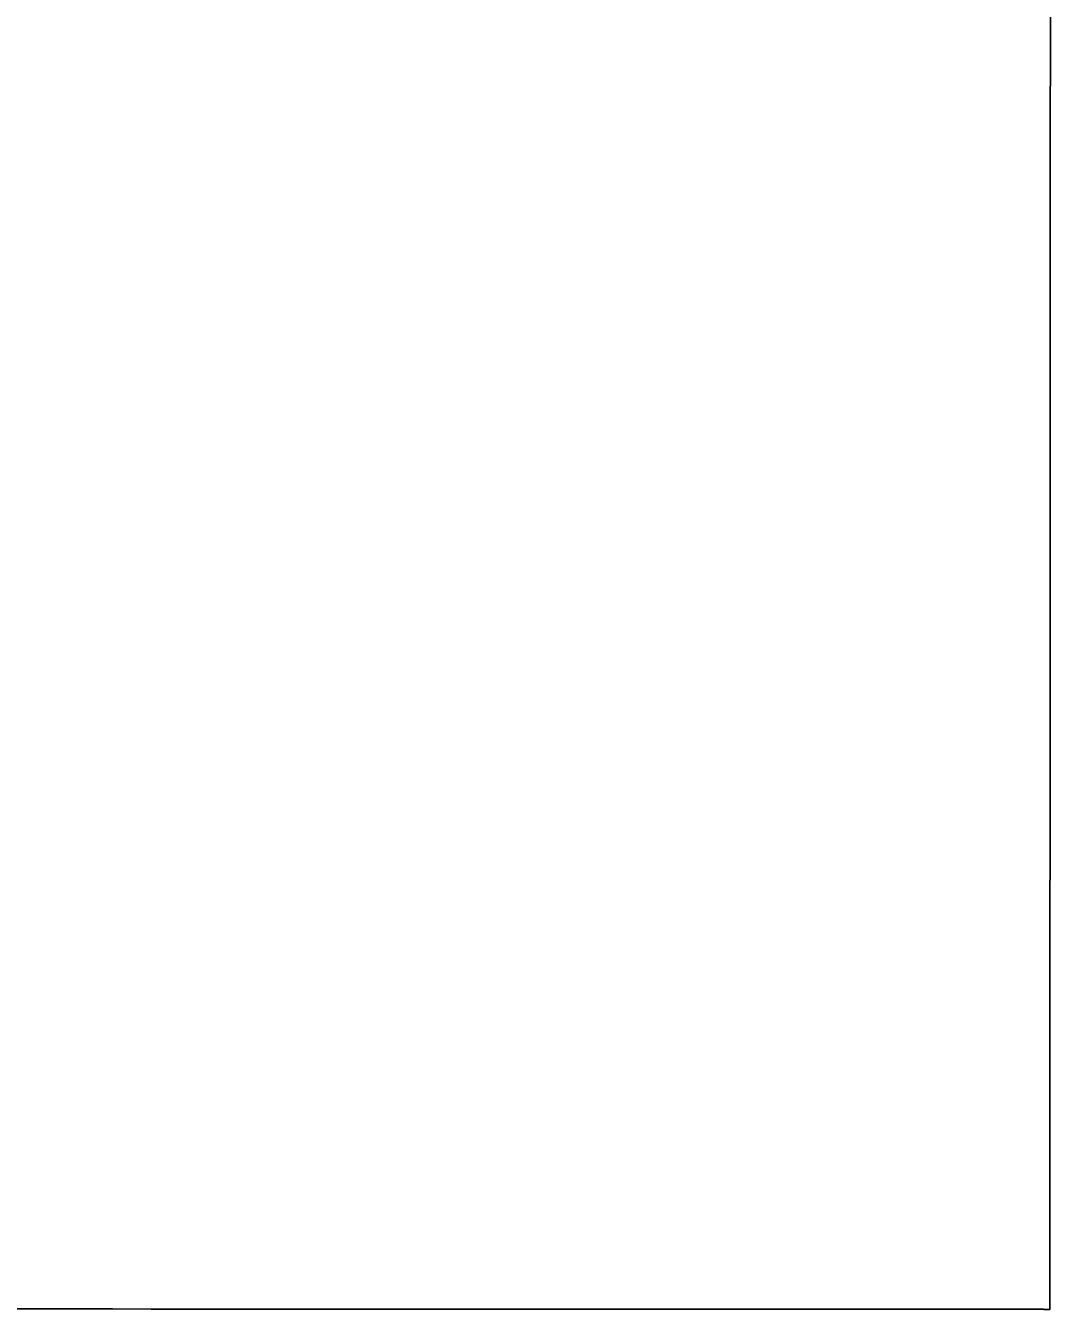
# Model space of a CAD drawing. Extents: x -7.3 to 34, y 0 to 22.
# Drawn here: x 33.07947 to 33.10034, y 3.66028 to 3.68641 of the extents above; entities that cross this region are included whole.
import ezdxf

# ---------------------------------------------------------------- set-up
doc = ezdxf.new("R2010")
doc.units = 0
doc.layers.add('SH_Data', color=7, linetype='Continuous')

msp = doc.modelspace()

# ---------------------------------------------------------------- linework, layer by layer
at = {"layer": 'SH_Data'}
for p, q in [((33.100335, 3.686651), (33.100335, 3.686382)), ((33.100335, 3.686382), (33.100335, 3.686114)), ((33.100335, 3.686114), (33.100335, 3.685847)), ((33.100335, 3.685847), (33.100335, 3.685581)), ((33.100335, 3.685581), (33.100335, 3.685316)), ((33.100335, 3.685316), (33.100334, 3.685053)), ((33.100334, 3.685053), (33.100334, 3.68479)), ((33.100334, 3.68479), (33.100334, 3.684528)), ((33.100334, 3.684528), (33.100334, 3.684267)), ((33.100334, 3.684267), (33.100334, 3.684007)), ((33.100334, 3.684007), (33.100334, 3.683748)), ((33.100334, 3.683748), (33.100334, 3.68349)), ((33.100334, 3.68349), (33.100334, 3.683233)), ((33.100334, 3.683233), (33.100334, 3.682978)), ((33.100334, 3.682978), (33.100334, 3.682723)), ((33.100334, 3.682723), (33.100333, 3.682469)), ((33.100333, 3.682469), (33.100333, 3.682217)), ((33.100333, 3.682217), (33.100333, 3.681965)), ((33.100333, 3.681965), (33.100333, 3.681715)), ((33.100333, 3.681715), (33.100333, 3.681466)), ((33.100333, 3.681466), (33.100333, 3.681217)), ((33.100333, 3.681217), (33.100333, 3.68097)), ((33.100333, 3.68097), (33.100333, 3.680724)), ((33.100333, 3.680724), (33.100333, 3.68048)), ((33.100333, 3.68048), (33.100333, 3.680236)), ((33.100333, 3.680236), (33.100333, 3.679993)), ((33.100333, 3.679993), (33.100332, 3.679752)), ((33.100332, 3.679752), (33.100332, 3.679511)), ((33.100332, 3.679511), (33.100332, 3.679272)), ((33.100332, 3.679272), (33.100332, 3.679034)), ((33.100332, 3.679034), (33.100332, 3.678797)), ((33.100332, 3.678797), (33.100332, 3.678561)), ((33.100332, 3.678561), (33.100332, 3.678327)), ((33.100332, 3.678327), (33.100332, 3.678094)), ((33.100332, 3.678094), (33.100332, 3.677861)), ((33.100332, 3.677861), (33.100332, 3.67763)), ((33.100332, 3.67763), (33.100332, 3.677401)), ((33.100332, 3.677401), (33.100332, 3.677172)), ((33.100332, 3.677172), (33.100331, 3.676945)), ((33.100331, 3.676945), (33.100331, 3.676719)), ((33.100331, 3.676719), (33.100331, 3.676494)), ((33.100331, 3.676494), (33.100331, 3.67627)), ((33.100331, 3.67627), (33.100331, 3.676048)), ((33.100331, 3.676048), (33.100331, 3.675827)), ((33.100331, 3.675827), (33.100331, 3.675607)), ((33.100331, 3.675607), (33.100331, 3.675388)), ((33.100331, 3.675388), (33.100331, 3.675171)), ((33.100331, 3.675171), (33.100331, 3.674955)), ((33.100331, 3.674955), (33.100331, 3.67474)), ((33.100331, 3.67474), (33.100331, 3.674527)), ((33.100331, 3.674527), (33.10033, 3.674314)), ((33.10033, 3.674314), (33.10033, 3.674104)), ((33.10033, 3.674104), (33.10033, 3.673894)), ((33.10033, 3.673894), (33.10033, 3.673686)), ((33.10033, 3.673686), (33.10033, 3.673479)), ((33.10033, 3.673479), (33.10033, 3.673273)), ((33.10033, 3.673273), (33.10033, 3.673069)), ((33.10033, 3.673069), (33.10033, 3.672866)), ((33.10033, 3.672866), (33.10033, 3.672665)), ((33.10033, 3.672665), (33.10033, 3.672464)), ((33.10033, 3.672464), (33.10033, 3.672266)), ((33.10033, 3.672266), (33.10033, 3.672068)), ((33.10033, 3.672068), (33.10033, 3.671872)), ((33.10033, 3.671872), (33.100329, 3.671677)), ((33.100329, 3.671677), (33.100329, 3.671484)), ((33.100329, 3.671484), (33.100329, 3.671292)), ((33.100329, 3.671292), (33.100329, 3.671102)), ((33.100329, 3.671102), (33.100329, 3.670913)), ((33.100329, 3.670913), (33.100329, 3.670725)), ((33.100329, 3.670725), (33.100329, 3.670539)), ((33.100329, 3.670539), (33.100329, 3.670354)), ((33.100329, 3.670354), (33.100329, 3.670171)), ((33.100329, 3.670171), (33.100329, 3.669989)), ((33.100329, 3.669989), (33.100329, 3.669808)), ((33.100329, 3.669808), (33.100329, 3.66963)), ((33.100329, 3.66963), (33.100329, 3.669452)), ((33.100329, 3.669452), (33.100329, 3.669276)), ((33.100329, 3.669276), (33.100329, 3.669101)), ((33.100329, 3.669101), (33.100328, 3.668928)), ((33.100328, 3.668928), (33.100328, 3.668757)), ((33.100328, 3.668757), (33.100328, 3.668587)), ((33.100328, 3.668587), (33.100328, 3.668418)), ((33.100328, 3.668418), (33.100328, 3.668251)), ((33.100328, 3.668251), (33.100328, 3.668086)), ((33.100328, 3.668086), (33.100328, 3.667922)), ((33.100328, 3.667922), (33.100328, 3.667759)), ((33.100328, 3.667759), (33.100328, 3.667598)), ((33.100328, 3.667598), (33.100328, 3.667439)), ((33.100328, 3.667439), (33.100328, 3.667281)), ((33.100328, 3.667281), (33.100328, 3.667125)), ((33.100328, 3.667125), (33.100328, 3.666971)), ((33.100328, 3.666971), (33.100328, 3.666817)), ((33.100328, 3.666817), (33.100328, 3.666666)), ((33.100328, 3.666666), (33.100328, 3.666516)), ((33.100328, 3.666516), (33.100328, 3.666368)), ((33.100328, 3.666368), (33.100327, 3.666221)), ((33.100327, 3.666221), (33.100327, 3.666076)), ((33.100327, 3.666076), (33.100327, 3.665933)), ((33.100327, 3.665933), (33.100327, 3.665791)), ((33.100327, 3.665791), (33.100327, 3.665651)), ((33.100327, 3.665651), (33.100327, 3.665512)), ((33.100327, 3.665512), (33.100327, 3.665375)), ((33.100327, 3.665375), (33.100327, 3.66524)), ((33.100327, 3.66524), (33.100327, 3.665106)), ((33.100327, 3.665106), (33.100327, 3.664974)), ((33.100327, 3.664974), (33.100327, 3.664844)), ((33.100327, 3.664844), (33.100327, 3.664715)), ((33.100327, 3.664715), (33.100327, 3.664589)), ((33.100327, 3.664589), (33.100327, 3.664463)), ((33.100327, 3.664463), (33.100327, 3.66434)), ((33.100327, 3.66434), (33.100327, 3.664218)), ((33.100327, 3.664218), (33.100327, 3.664098)), ((33.100327, 3.664098), (33.100327, 3.66398)), ((33.100327, 3.66398), (33.100327, 3.663863)), ((33.100327, 3.663863), (33.100327, 3.663748)), ((33.100327, 3.663748), (33.100327, 3.663635)), ((33.100327, 3.663635), (33.100326, 3.663524)), ((33.100326, 3.663524), (33.100326, 3.663414)), ((33.100326, 3.663414), (33.100326, 3.663306)), ((33.100326, 3.663306), (33.100326, 3.6632)), ((33.100326, 3.6632), (33.100326, 3.663095)), ((33.100326, 3.663095), (33.100326, 3.662993)), ((33.100326, 3.662993), (33.100326, 3.662892)), ((33.100326, 3.662892), (33.100326, 3.662793)), ((33.100326, 3.662793), (33.100326, 3.662696)), ((33.100326, 3.662696), (33.100326, 3.662601)), ((33.100326, 3.662601), (33.100326, 3.662507)), ((33.100326, 3.662507), (33.100326, 3.662415)), ((33.100326, 3.662415), (33.100326, 3.662325)), ((33.100326, 3.662325), (33.100326, 3.662237)), ((33.100326, 3.662237), (33.100326, 3.662151)), ((33.100326, 3.662151), (33.100326, 3.662067)), ((33.100326, 3.662067), (33.100326, 3.661984)), ((33.100326, 3.661984), (33.100326, 3.661903)), ((33.100326, 3.661903), (33.100326, 3.661825)), ((33.100326, 3.661825), (33.100326, 3.661748)), ((33.100326, 3.661748), (33.100326, 3.661673)), ((33.100326, 3.661673), (33.100326, 3.6616)), ((33.100326, 3.6616), (33.100326, 3.661528)), ((33.100326, 3.661528), (33.100326, 3.661459)), ((33.100326, 3.661459), (33.100326, 3.661392)), ((33.100326, 3.661392), (33.100326, 3.661326)), ((33.100326, 3.661326), (33.100326, 3.661262)), ((33.100326, 3.661262), (33.100326, 3.661201)), ((33.100326, 3.661201), (33.100326, 3.661141)), ((33.100326, 3.661141), (33.100326, 3.661083)), ((33.100326, 3.661083), (33.100326, 3.661027)), ((33.100326, 3.661027), (33.100326, 3.660974)), ((33.100326, 3.660872), (33.100325, 3.660824)), ((33.100325, 3.660824), (33.100325, 3.660778)), ((33.100325, 3.660778), (33.100325, 3.660734)), ((33.100326, 3.660974), (33.100326, 3.660922)), ((33.100326, 3.660922), (33.100326, 3.660872)), ((33.100325, 3.660734), (33.100325, 3.660692)), ((33.100325, 3.660692), (33.100325, 3.660652)), ((33.100325, 3.660652), (33.100325, 3.660614)), ((33.100325, 3.660614), (33.100325, 3.660578)), ((33.100325, 3.660578), (33.100325, 3.660544)), ((33.100325, 3.660544), (33.100325, 3.660512)), ((33.100325, 3.660512), (33.100325, 3.660482)), ((33.08044, 3.66029), (33.078851, 3.66029)), ((33.081233, 3.66029), (33.08044, 3.66029)), ((33.082023, 3.660289), (33.081233, 3.66029)), ((33.082418, 3.660289), (33.082023, 3.660289)), ((33.082811, 3.660289), (33.082418, 3.660289)), ((33.083203, 3.660289), (33.082811, 3.660289)), ((33.083594, 3.660289), (33.083203, 3.660289)), ((33.083984, 3.660288), (33.083594, 3.660289)), ((33.084372, 3.660288), (33.083984, 3.660288)), ((33.084758, 3.660288), (33.084372, 3.660288)), ((33.085143, 3.660288), (33.084758, 3.660288)), ((33.085526, 3.660288), (33.085143, 3.660288)), ((33.085907, 3.660288), (33.085526, 3.660288)), ((33.086286, 3.660288), (33.085907, 3.660288)), ((33.086662, 3.660288), (33.086286, 3.660288)), ((33.087037, 3.660287), (33.086662, 3.660288)), ((33.087409, 3.660287), (33.087037, 3.660287)), ((33.087778, 3.660287), (33.087409, 3.660287)), ((33.088144, 3.660287), (33.087778, 3.660287)), ((33.088508, 3.660287), (33.088144, 3.660287)), ((33.088868, 3.660287), (33.088508, 3.660287)), ((33.089047, 3.660287), (33.088868, 3.660287)), ((33.089226, 3.660287), (33.089047, 3.660287)), ((33.089403, 3.660286), (33.089226, 3.660287)), ((33.08958, 3.660286), (33.089403, 3.660286)), ((33.089755, 3.660286), (33.08958, 3.660286)), ((33.08993, 3.660286), (33.089755, 3.660286)), ((33.090104, 3.660286), (33.08993, 3.660286)), ((33.090278, 3.660286), (33.090104, 3.660286)), ((33.09045, 3.660286), (33.090278, 3.660286)), ((33.090621, 3.660286), (33.09045, 3.660286)), ((33.090792, 3.660286), (33.090621, 3.660286)), ((33.090961, 3.660286), (33.090792, 3.660286)), ((33.091129, 3.660286), (33.090961, 3.660286)), ((33.091297, 3.660286), (33.091129, 3.660286)), ((33.091463, 3.660286), (33.091297, 3.660286)), ((33.091629, 3.660286), (33.091463, 3.660286)), ((33.091793, 3.660286), (33.091629, 3.660286)), ((33.091957, 3.660286), (33.091793, 3.660286)), ((33.092119, 3.660285), (33.091957, 3.660286)), ((33.09228, 3.660285), (33.092119, 3.660285)), ((33.09244, 3.660285), (33.09228, 3.660285)), ((33.092599, 3.660285), (33.09244, 3.660285)), ((33.092757, 3.660285), (33.092599, 3.660285)), ((33.092914, 3.660285), (33.092757, 3.660285)), ((33.093069, 3.660285), (33.092914, 3.660285)), ((33.093223, 3.660285), (33.093069, 3.660285)), ((33.093376, 3.660285), (33.093223, 3.660285)), ((33.093528, 3.660285), (33.093376, 3.660285)), ((33.093679, 3.660285), (33.093528, 3.660285)), ((33.093828, 3.660285), (33.093679, 3.660285)), ((33.093977, 3.660285), (33.093828, 3.660285)), ((33.094123, 3.660285), (33.093977, 3.660285)), ((33.094269, 3.660285), (33.094123, 3.660285)), ((33.094413, 3.660285), (33.094269, 3.660285)), ((33.094556, 3.660285), (33.094413, 3.660285)), ((33.094698, 3.660285), (33.094556, 3.660285)), ((33.094838, 3.660284), (33.094698, 3.660285)), ((33.094977, 3.660284), (33.094838, 3.660284)), ((33.095114, 3.660284), (33.094977, 3.660284)), ((33.095251, 3.660284), (33.095114, 3.660284)), ((33.095385, 3.660284), (33.095251, 3.660284)), ((33.095518, 3.660284), (33.095385, 3.660284)), ((33.09565, 3.660284), (33.095518, 3.660284)), ((33.09578, 3.660284), (33.09565, 3.660284)), ((33.095909, 3.660284), (33.09578, 3.660284)), ((33.096036, 3.660284), (33.095909, 3.660284)), ((33.096162, 3.660284), (33.096036, 3.660284)), ((33.096286, 3.660284), (33.096162, 3.660284)), ((33.096409, 3.660284), (33.096286, 3.660284)), ((33.09653, 3.660284), (33.096409, 3.660284)), ((33.09665, 3.660284), (33.09653, 3.660284)), ((33.096768, 3.660284), (33.09665, 3.660284)), ((33.096884, 3.660284), (33.096768, 3.660284)), ((33.096999, 3.660284), (33.096884, 3.660284)), ((33.097112, 3.660284), (33.096999, 3.660284)), ((33.097223, 3.660284), (33.097112, 3.660284)), ((33.097333, 3.660284), (33.097223, 3.660284)), ((33.097441, 3.660284), (33.097333, 3.660284)), ((33.097547, 3.660283), (33.097441, 3.660284)), ((33.097652, 3.660283), (33.097547, 3.660283)), ((33.097754, 3.660283), (33.097652, 3.660283)), ((33.097855, 3.660283), (33.097754, 3.660283)), ((33.097955, 3.660283), (33.097855, 3.660283)), ((33.098052, 3.660283), (33.097955, 3.660283)), ((33.098148, 3.660283), (33.098052, 3.660283)), ((33.098242, 3.660283), (33.098148, 3.660283)), ((33.098334, 3.660283), (33.098242, 3.660283)), ((33.098424, 3.660283), (33.098334, 3.660283)), ((33.098512, 3.660283), (33.098424, 3.660283)), ((33.098599, 3.660283), (33.098512, 3.660283)), ((33.098683, 3.660283), (33.098599, 3.660283)), ((33.098766, 3.660283), (33.098683, 3.660283)), ((33.098846, 3.660283), (33.098766, 3.660283)), ((33.098925, 3.660283), (33.098846, 3.660283)), ((33.099002, 3.660283), (33.098925, 3.660283)), ((33.099076, 3.660283), (33.099002, 3.660283)), ((33.099149, 3.660283), (33.099076, 3.660283)), ((33.09922, 3.660283), (33.099149, 3.660283)), ((33.099289, 3.660283), (33.09922, 3.660283)), ((33.099355, 3.660283), (33.099289, 3.660283)), ((33.09942, 3.660283), (33.099355, 3.660283)), ((33.099482, 3.660283), (33.09942, 3.660283)), ((33.099543, 3.660283), (33.099482, 3.660283)), ((33.099601, 3.660283), (33.099543, 3.660283)), ((33.099657, 3.660283), (33.099601, 3.660283)), ((33.099711, 3.660283), (33.099657, 3.660283)), ((33.099763, 3.660283), (33.099711, 3.660283)), ((33.099813, 3.660283), (33.099763, 3.660283)), ((33.09986, 3.660283), (33.099813, 3.660283)), ((33.099906, 3.660283), (33.09986, 3.660283)), ((33.099949, 3.660283), (33.099906, 3.660283)), ((33.099989, 3.660283), (33.099949, 3.660283)), ((33.100028, 3.660283), (33.099989, 3.660283)), ((33.100064, 3.660283), (33.100028, 3.660283)), ((33.100098, 3.660283), (33.100064, 3.660283)), ((33.10013, 3.660283), (33.100098, 3.660283)), ((33.100159, 3.660283), (33.10013, 3.660283)), ((33.100186, 3.660283), (33.100159, 3.660283)), ((33.100211, 3.660282), (33.100186, 3.660283)), ((33.100233, 3.660282), (33.100211, 3.660282)), ((33.100253, 3.660282), (33.100233, 3.660282)), ((33.100271, 3.660282), (33.100253, 3.660282)), ((33.100286, 3.660282), (33.100271, 3.660282)), ((33.100299, 3.660282), (33.100286, 3.660282)), ((33.100309, 3.660282), (33.100299, 3.660282)), ((33.100317, 3.660282), (33.100309, 3.660282)), ((33.100322, 3.660282), (33.100317, 3.660282)), ((33.100325, 3.660282), (33.100322, 3.660282)), ((33.100325, 3.660482), (33.100325, 3.660455)), ((33.100325, 3.660455), (33.100325, 3.660429)), ((33.100325, 3.660429), (33.100325, 3.660405)), ((33.100325, 3.660405), (33.100325, 3.660384)), ((33.100325, 3.660384), (33.100325, 3.660364)), ((33.100325, 3.660364), (33.100325, 3.660347)), ((33.100325, 3.660347), (33.100325, 3.660331)), ((33.100325, 3.660331), (33.100325, 3.660318)), ((33.100325, 3.660318), (33.100325, 3.660307)), ((33.100325, 3.660307), (33.100325, 3.660298)), ((33.100325, 3.660298), (33.100325, 3.660291)), ((33.100325, 3.660291), (33.100325, 3.660286)), ((33.100325, 3.660286), (33.100325, 3.660283)), ((33.100325, 3.660283), (33.100325, 3.660282)), ((33.100325, 3.660282), (33.100325, 3.660282))]:
    msp.add_line(p, q, dxfattribs=at)
msp.add_lwpolyline([(33.100335, 3.686651), (33.100335, 3.686382), (33.100335, 3.686114), (33.100335, 3.685847), (33.100335, 3.685581), (33.100335, 3.685316), (33.100334, 3.685053), (33.100334, 3.68479), (33.100334, 3.684528), (33.100334, 3.684267), (33.100334, 3.684007), (33.100334, 3.683748), (33.100334, 3.68349), (33.100334, 3.683233), (33.100334, 3.682978), (33.100334, 3.682723), (33.100333, 3.682469), (33.100333, 3.682217), (33.100333, 3.681965), (33.100333, 3.681715), (33.100333, 3.681466), (33.100333, 3.681217), (33.100333, 3.68097), (33.100333, 3.680724), (33.100333, 3.68048), (33.100333, 3.680236), (33.100333, 3.679993), (33.100332, 3.679752), (33.100332, 3.679511), (33.100332, 3.679272), (33.100332, 3.679034), (33.100332, 3.678797), (33.100332, 3.678561), (33.100332, 3.678327), (33.100332, 3.678094), (33.100332, 3.677861), (33.100332, 3.67763), (33.100332, 3.677401), (33.100332, 3.677172), (33.100331, 3.676945), (33.100331, 3.676719), (33.100331, 3.676494), (33.100331, 3.67627), (33.100331, 3.676048), (33.100331, 3.675827), (33.100331, 3.675607), (33.100331, 3.675388), (33.100331, 3.675171), (33.100331, 3.674955), (33.100331, 3.67474), (33.100331, 3.674527), (33.10033, 3.674314), (33.10033, 3.674104), (33.10033, 3.673894), (33.10033, 3.673686), (33.10033, 3.673479), (33.10033, 3.673273), (33.10033, 3.673069), (33.10033, 3.672866), (33.10033, 3.672665), (33.10033, 3.672464), (33.10033, 3.672266), (33.10033, 3.672068), (33.10033, 3.671872), (33.100329, 3.671677), (33.100329, 3.671484), (33.100329, 3.671292), (33.100329, 3.671102), (33.100329, 3.670913), (33.100329, 3.670725), (33.100329, 3.670539), (33.100329, 3.670354), (33.100329, 3.670171), (33.100329, 3.669989), (33.100329, 3.669808), (33.100329, 3.66963), (33.100329, 3.669452), (33.100329, 3.669276), (33.100329, 3.669101), (33.100328, 3.668928), (33.100328, 3.668757), (33.100328, 3.668587), (33.100328, 3.668418), (33.100328, 3.668251), (33.100328, 3.668086), (33.100328, 3.667922), (33.100328, 3.667759), (33.100328, 3.667598), (33.100328, 3.667439), (33.100328, 3.667281), (33.100328, 3.667125), (33.100328, 3.666971), (33.100328, 3.666817), (33.100328, 3.666666), (33.100328, 3.666516), (33.100328, 3.666368), (33.100327, 3.666221), (33.100327, 3.666076), (33.100327, 3.665933), (33.100327, 3.665791), (33.100327, 3.665651), (33.100327, 3.665512), (33.100327, 3.665375), (33.100327, 3.66524), (33.100327, 3.665106), (33.100327, 3.664974), (33.100327, 3.664844), (33.100327, 3.664715), (33.100327, 3.664589), (33.100327, 3.664463), (33.100327, 3.66434), (33.100327, 3.664218), (33.100327, 3.664098), (33.100327, 3.66398), (33.100327, 3.663863), (33.100327, 3.663748), (33.100327, 3.663635), (33.100326, 3.663524), (33.100326, 3.663414), (33.100326, 3.663306), (33.100326, 3.6632), (33.100326, 3.663095), (33.100326, 3.662993), (33.100326, 3.662892), (33.100326, 3.662793), (33.100326, 3.662696), (33.100326, 3.662601), (33.100326, 3.662507), (33.100326, 3.662415), (33.100326, 3.662325), (33.100326, 3.662237), (33.100326, 3.662151), (33.100326, 3.662067), (33.100326, 3.661984), (33.100326, 3.661903), (33.100326, 3.661825), (33.100326, 3.661748), (33.100326, 3.661673), (33.100326, 3.6616), (33.100326, 3.661528), (33.100326, 3.661459), (33.100326, 3.661392), (33.100326, 3.661326), (33.100326, 3.661262), (33.100326, 3.661201), (33.100326, 3.661141), (33.100326, 3.661083), (33.100326, 3.661027), (33.100326, 3.660974), (33.100326, 3.660922), (33.100326, 3.660872), (33.100325, 3.660824), (33.100325, 3.660778), (33.100325, 3.660734), (33.100325, 3.660692), (33.100325, 3.660652), (33.100325, 3.660614), (33.100325, 3.660578), (33.100325, 3.660544), (33.100325, 3.660512), (33.100325, 3.660482), (33.100325, 3.660455), (33.100325, 3.660429), (33.100325, 3.660405), (33.100325, 3.660384), (33.100325, 3.660364), (33.100325, 3.660347), (33.100325, 3.660331), (33.100325, 3.660318), (33.100325, 3.660307), (33.100325, 3.660298), (33.100325, 3.660291), (33.100325, 3.660286), (33.100325, 3.660283), (33.100325, 3.660282), (33.100325, 3.660282), (33.100322, 3.660282), (33.100317, 3.660282), (33.100309, 3.660282), (33.100299, 3.660282), (33.100286, 3.660282), (33.100271, 3.660282), (33.100253, 3.660282), (33.100233, 3.660282), (33.100211, 3.660282), (33.100186, 3.660283), (33.100159, 3.660283), (33.10013, 3.660283), (33.100098, 3.660283), (33.100064, 3.660283), (33.100028, 3.660283), (33.099989, 3.660283), (33.099949, 3.660283), (33.099906, 3.660283), (33.09986, 3.660283), (33.099813, 3.660283), (33.099763, 3.660283), (33.099711, 3.660283), (33.099657, 3.660283), (33.099601, 3.660283), (33.099543, 3.660283), (33.099482, 3.660283), (33.09942, 3.660283), (33.099355, 3.660283), (33.099289, 3.660283), (33.09922, 3.660283), (33.099149, 3.660283), (33.099076, 3.660283), (33.099002, 3.660283), (33.098925, 3.660283), (33.098846, 3.660283), (33.098766, 3.660283), (33.098683, 3.660283), (33.098599, 3.660283), (33.098512, 3.660283), (33.098424, 3.660283), (33.098334, 3.660283), (33.098242, 3.660283), (33.098148, 3.660283), (33.098052, 3.660283), (33.097955, 3.660283), (33.097855, 3.660283), (33.097754, 3.660283), (33.097652, 3.660283), (33.097547, 3.660283), (33.097441, 3.660284), (33.097333, 3.660284), (33.097223, 3.660284), (33.097112, 3.660284), (33.096999, 3.660284), (33.096884, 3.660284), (33.096768, 3.660284), (33.09665, 3.660284), (33.09653, 3.660284), (33.096409, 3.660284), (33.096286, 3.660284), (33.096162, 3.660284), (33.096036, 3.660284), (33.095909, 3.660284), (33.09578, 3.660284), (33.09565, 3.660284), (33.095518, 3.660284), (33.095385, 3.660284), (33.095251, 3.660284), (33.095114, 3.660284), (33.094977, 3.660284), (33.094838, 3.660284), (33.094698, 3.660285), (33.094556, 3.660285), (33.094413, 3.660285), (33.094269, 3.660285), (33.094123, 3.660285), (33.093977, 3.660285), (33.093828, 3.660285), (33.093679, 3.660285), (33.093528, 3.660285), (33.093376, 3.660285), (33.093223, 3.660285), (33.093069, 3.660285), (33.092914, 3.660285), (33.092757, 3.660285), (33.092599, 3.660285), (33.09244, 3.660285), (33.09228, 3.660285), (33.092119, 3.660285), (33.091957, 3.660286), (33.091793, 3.660286), (33.091629, 3.660286), (33.091463, 3.660286), (33.091297, 3.660286), (33.091129, 3.660286), (33.090961, 3.660286), (33.090792, 3.660286), (33.090621, 3.660286), (33.09045, 3.660286), (33.090278, 3.660286), (33.090104, 3.660286), (33.08993, 3.660286), (33.089755, 3.660286), (33.08958, 3.660286), (33.089403, 3.660286), (33.089226, 3.660287), (33.089047, 3.660287), (33.088868, 3.660287), (33.088508, 3.660287), (33.088144, 3.660287), (33.087778, 3.660287), (33.087409, 3.660287), (33.087037, 3.660287), (33.086662, 3.660288), (33.086286, 3.660288), (33.085907, 3.660288), (33.085526, 3.660288), (33.085143, 3.660288), (33.084758, 3.660288), (33.084372, 3.660288), (33.083984, 3.660288), (33.083594, 3.660289), (33.083203, 3.660289), (33.082811, 3.660289), (33.082418, 3.660289), (33.082023, 3.660289), (33.081233, 3.66029), (33.08044, 3.66029), (33.078851, 3.66029)], dxfattribs=at)

doc.saveas('drawing.dxf')
